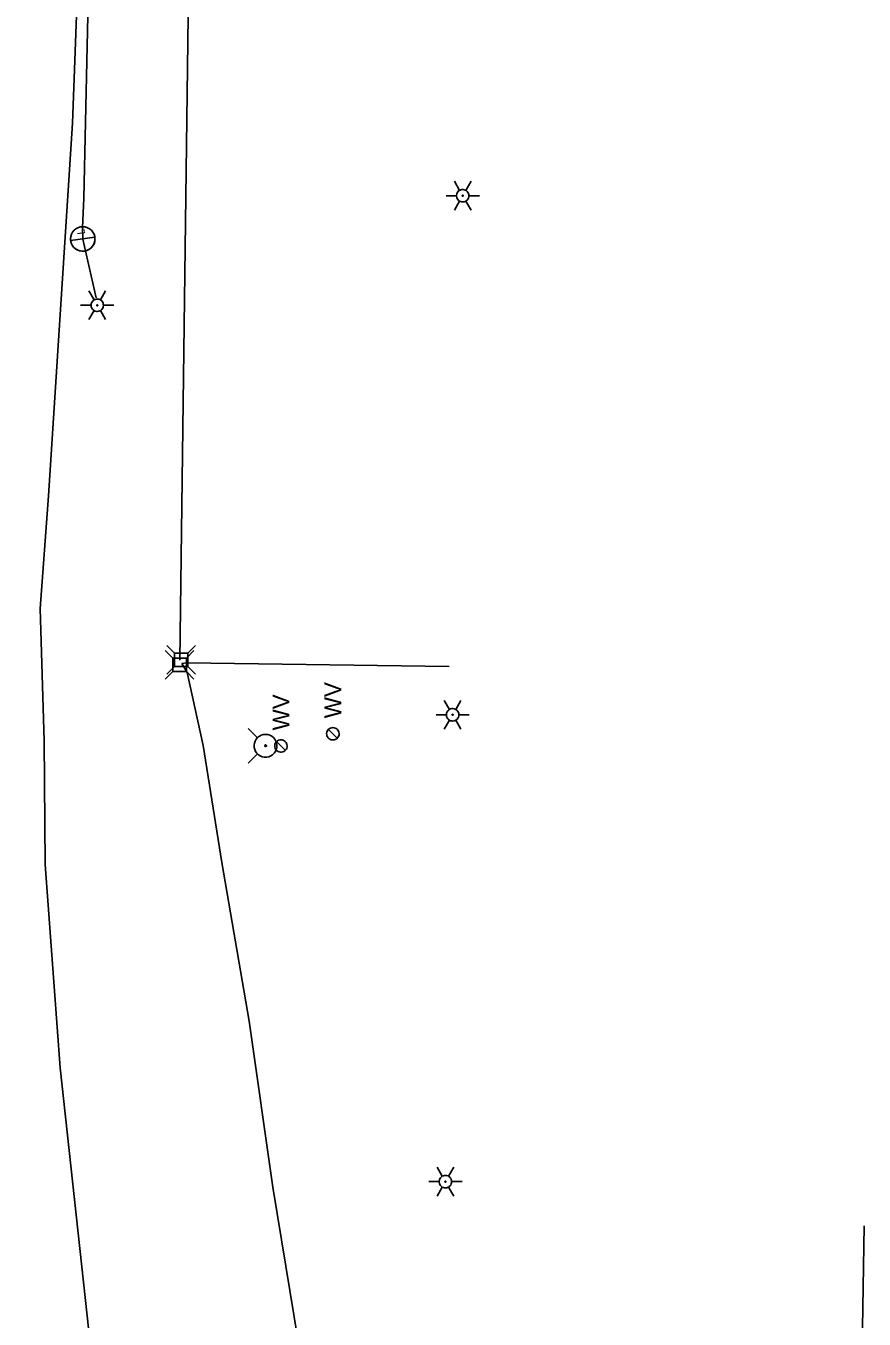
# Model space of a CAD drawing. Extents: x 596028 to 606371, y 330010 to 403088.
# Drawn here: x 604446.4 to 604638.8, y 338431.5 to 338728.3 of the extents above; entities that cross this region are included whole.
import ezdxf

# ---------------------------------------------------------------- set-up
doc = ezdxf.new("R2010")
doc.units = 0
for name, color, linetype in [('E_FTMS_Conduit', 7, 'Continuous'), ('E_LTG', 7, 'Continuous'), ('E_LTG_CID', 7, 'Continuous'), ('E_UTL_E_UG', 7, 'Continuous'), ('E_UTL_T', 7, 'Continuous'), ('E_UTL_T_UG', 7, 'Continuous'), ('E_UTL_W', 7, 'Continuous'), ('E_UTL_WHydrant', 7, 'Continuous')]:
    doc.layers.add(name, color=color, linetype=linetype)

# ---------------------------------------------------------------- blocks, each defined once
blk = doc.blocks.new('_U273')
at = {"layer": 'E_LTG'}
blk.add_lwpolyline([(0.001, -0.171), (0.001, 0.172)], dxfattribs=at)
blk.add_circle((0.001, 0), 0.171, dxfattribs=at)
blk.add_arc((0.001, 0), 0.171, 90, 270, dxfattribs=at)
blk.add_text('L', height=0.108, dxfattribs=at).set_placement((0.066, -0.042))

msp = doc.modelspace()

# ---------------------------------------------------------------- linework, layer by layer
at = {"layer": 'E_FTMS_Conduit'}
msp.add_lwpolyline([(604482.26, 338261.55), (604473.93, 338334.41), (604464.29, 338400.61), (604460.79, 338428.69), (604454.21, 338489.14), (604450.76, 338535.77), (604450.59, 338564.2), (604449.65, 338594.55), (604451.53, 338620.45), (604457.08, 338705.91), (604458.98, 338757.42), (604459.6, 338770.85), (604464.03, 338838.22), (604466.7, 338902.27), (604467.92, 338969.11), (604469.17, 339000.91), (604443.18, 339030.65), (604422.51, 339055.17), (604397.22, 339086.29), (604379.91, 339100.81)], dxfattribs=at)
at = {"layer": 'E_LTG'}
for points in [[(604545.94, 338690.53), (604544.75, 338692.6)], [(604547.37, 338690.53), (604548.56, 338692.6)], [(604542.85, 338689.3), (604545.23, 338689.3)], [(604548.08, 338689.3), (604548.06, 338689.57), (604547.98, 338689.83), (604547.86, 338690.07), (604547.69, 338690.28), (604547.48, 338690.46), (604547.25, 338690.6), (604546.99, 338690.68), (604546.72, 338690.72), (604546.45, 338690.71), (604546.19, 338690.65), (604545.94, 338690.53), (604545.72, 338690.38), (604545.53, 338690.18), (604545.39, 338689.95), (604545.28, 338689.7), (604545.23, 338689.43), (604545.23, 338689.16), (604545.28, 338688.89), (604545.39, 338688.64), (604545.53, 338688.41), (604545.72, 338688.22), (604545.94, 338688.06), (604546.19, 338687.95), (604546.45, 338687.88), (604546.72, 338687.87), (604546.99, 338687.91), (604547.25, 338688), (604547.48, 338688.13), (604547.69, 338688.31), (604547.86, 338688.52), (604547.98, 338688.76), (604548.06, 338689.03), (604548.08, 338689.3)], [(604548.08, 338689.3), (604548.06, 338689.57), (604547.98, 338689.83), (604547.86, 338690.07), (604547.69, 338690.28), (604547.48, 338690.46), (604547.25, 338690.6), (604546.99, 338690.68), (604546.72, 338690.72), (604546.45, 338690.71), (604546.19, 338690.65), (604545.94, 338690.53), (604545.72, 338690.38), (604545.53, 338690.18), (604545.39, 338689.95), (604545.28, 338689.7), (604545.23, 338689.43), (604545.23, 338689.16), (604545.28, 338688.89), (604545.39, 338688.64), (604545.53, 338688.41), (604545.72, 338688.22), (604545.94, 338688.06), (604546.19, 338687.95), (604546.45, 338687.88), (604546.72, 338687.87), (604546.99, 338687.91), (604547.25, 338688), (604547.48, 338688.13), (604547.69, 338688.31), (604547.86, 338688.52), (604547.98, 338688.76), (604548.06, 338689.03), (604548.08, 338689.3)], [(604548.08, 338689.3), (604548.06, 338689.57), (604547.98, 338689.83), (604547.86, 338690.07), (604547.69, 338690.28), (604547.48, 338690.46), (604547.25, 338690.6), (604546.99, 338690.68), (604546.72, 338690.72), (604546.45, 338690.71), (604546.19, 338690.65), (604545.94, 338690.53), (604545.72, 338690.38), (604545.53, 338690.18), (604545.39, 338689.95), (604545.28, 338689.7), (604545.23, 338689.43), (604545.23, 338689.16), (604545.28, 338688.89), (604545.39, 338688.64), (604545.53, 338688.41), (604545.72, 338688.22), (604545.94, 338688.06), (604546.19, 338687.95), (604546.45, 338687.88), (604546.72, 338687.87), (604546.99, 338687.91), (604547.25, 338688), (604547.48, 338688.13), (604547.69, 338688.31), (604547.86, 338688.52), (604547.98, 338688.76), (604548.06, 338689.03), (604548.08, 338689.3)], [(604546.78, 338689.3), (604546.77, 338689.32), (604546.77, 338689.34), (604546.76, 338689.36), (604546.74, 338689.38), (604546.73, 338689.39), (604546.71, 338689.4), (604546.68, 338689.41), (604546.66, 338689.41), (604546.64, 338689.41), (604546.62, 338689.41), (604546.6, 338689.4), (604546.58, 338689.39), (604546.56, 338689.37), (604546.55, 338689.35), (604546.54, 338689.33), (604546.54, 338689.31), (604546.54, 338689.28), (604546.54, 338689.26), (604546.55, 338689.24), (604546.56, 338689.22), (604546.58, 338689.21), (604546.6, 338689.19), (604546.62, 338689.18), (604546.64, 338689.18), (604546.66, 338689.18), (604546.68, 338689.18), (604546.71, 338689.19), (604546.73, 338689.2), (604546.74, 338689.21), (604546.76, 338689.23), (604546.77, 338689.25), (604546.77, 338689.27), (604546.78, 338689.3)], [(604548.08, 338689.3), (604550.47, 338689.3)], [(604544.75, 338686), (604545.94, 338688.06)], [(604548.56, 338686), (604547.37, 338688.06)], [(604462.03, 338665.4), (604460.84, 338667.46)], [(604464.17, 338664.16), (604464.14, 338664.43), (604464.07, 338664.69), (604463.94, 338664.93), (604463.78, 338665.14), (604463.57, 338665.32), (604463.33, 338665.46), (604463.08, 338665.55), (604462.81, 338665.59), (604462.54, 338665.57), (604462.27, 338665.51), (604462.03, 338665.4), (604461.81, 338665.24), (604461.62, 338665.04), (604461.47, 338664.81), (604461.37, 338664.56), (604461.32, 338664.29), (604461.32, 338664.02), (604461.37, 338663.76), (604461.47, 338663.5), (604461.62, 338663.27), (604461.81, 338663.08), (604462.03, 338662.92), (604462.27, 338662.81), (604462.54, 338662.74), (604462.81, 338662.73), (604463.08, 338662.77), (604463.33, 338662.86), (604463.57, 338662.99), (604463.78, 338663.17), (604463.94, 338663.39), (604464.07, 338663.63), (604464.14, 338663.89), (604464.17, 338664.16)], [(604464.17, 338664.16), (604464.14, 338664.43), (604464.07, 338664.69), (604463.94, 338664.93), (604463.78, 338665.14), (604463.57, 338665.32), (604463.33, 338665.46), (604463.08, 338665.55), (604462.81, 338665.59), (604462.54, 338665.57), (604462.27, 338665.51), (604462.03, 338665.4), (604461.81, 338665.24), (604461.62, 338665.04), (604461.47, 338664.81), (604461.37, 338664.56), (604461.32, 338664.29), (604461.32, 338664.02), (604461.37, 338663.76), (604461.47, 338663.5), (604461.62, 338663.27), (604461.81, 338663.08), (604462.03, 338662.92), (604462.27, 338662.81), (604462.54, 338662.74), (604462.81, 338662.73), (604463.08, 338662.77), (604463.33, 338662.86), (604463.57, 338662.99), (604463.78, 338663.17), (604463.94, 338663.39), (604464.07, 338663.63), (604464.14, 338663.89), (604464.17, 338664.16)], [(604464.17, 338664.16), (604464.14, 338664.43), (604464.07, 338664.69), (604463.94, 338664.93), (604463.78, 338665.14), (604463.57, 338665.32), (604463.33, 338665.46), (604463.08, 338665.55), (604462.81, 338665.59), (604462.54, 338665.57), (604462.27, 338665.51), (604462.03, 338665.4), (604461.81, 338665.24), (604461.62, 338665.04), (604461.47, 338664.81), (604461.37, 338664.56), (604461.32, 338664.29), (604461.32, 338664.02), (604461.37, 338663.76), (604461.47, 338663.5), (604461.62, 338663.27), (604461.81, 338663.08), (604462.03, 338662.92), (604462.27, 338662.81), (604462.54, 338662.74), (604462.81, 338662.73), (604463.08, 338662.77), (604463.33, 338662.86), (604463.57, 338662.99), (604463.78, 338663.17), (604463.94, 338663.39), (604464.07, 338663.63), (604464.14, 338663.89), (604464.17, 338664.16)], [(604463.46, 338665.4), (604464.65, 338667.46)], [(604458.93, 338664.16), (604461.31, 338664.16)], [(604460.84, 338660.86), (604462.03, 338662.92)], [(604462.86, 338664.16), (604462.86, 338664.18), (604462.85, 338664.2), (604462.84, 338664.22), (604462.83, 338664.24), (604462.81, 338664.25), (604462.79, 338664.27), (604462.77, 338664.27), (604462.75, 338664.28), (604462.72, 338664.28), (604462.7, 338664.27), (604462.68, 338664.26), (604462.66, 338664.25), (604462.65, 338664.23), (604462.64, 338664.21), (604462.63, 338664.19), (604462.62, 338664.17), (604462.62, 338664.15), (604462.63, 338664.12), (604462.64, 338664.1), (604462.65, 338664.08), (604462.66, 338664.07), (604462.68, 338664.05), (604462.7, 338664.05), (604462.72, 338664.04), (604462.75, 338664.04), (604462.77, 338664.04), (604462.79, 338664.05), (604462.81, 338664.06), (604462.83, 338664.08), (604462.84, 338664.09), (604462.85, 338664.11), (604462.86, 338664.14), (604462.86, 338664.16)], [(604464.65, 338660.86), (604463.46, 338662.92)], [(604464.17, 338664.16), (604466.55, 338664.16)], [(604543.61, 338571.4), (604542.42, 338573.46)], [(604545.76, 338570.16), (604545.73, 338570.43), (604545.65, 338570.69), (604545.53, 338570.93), (604545.36, 338571.14), (604545.16, 338571.32), (604544.92, 338571.46), (604544.66, 338571.55), (604544.4, 338571.59), (604544.12, 338571.57), (604543.86, 338571.51), (604543.61, 338571.4), (604543.39, 338571.24), (604543.2, 338571.04), (604543.06, 338570.81), (604542.96, 338570.56), (604542.91, 338570.29), (604542.91, 338570.02), (604542.96, 338569.76), (604543.06, 338569.5), (604543.2, 338569.27), (604543.39, 338569.08), (604543.61, 338568.92), (604543.86, 338568.81), (604544.12, 338568.74), (604544.4, 338568.73), (604544.66, 338568.77), (604544.92, 338568.86), (604545.16, 338568.99), (604545.36, 338569.17), (604545.53, 338569.39), (604545.65, 338569.63), (604545.73, 338569.89), (604545.76, 338570.16)], [(604545.76, 338570.16), (604545.73, 338570.43), (604545.65, 338570.69), (604545.53, 338570.93), (604545.36, 338571.14), (604545.16, 338571.32), (604544.92, 338571.46), (604544.66, 338571.55), (604544.4, 338571.59), (604544.12, 338571.57), (604543.86, 338571.51), (604543.61, 338571.4), (604543.39, 338571.24), (604543.2, 338571.04), (604543.06, 338570.81), (604542.96, 338570.56), (604542.91, 338570.29), (604542.91, 338570.02), (604542.96, 338569.76), (604543.06, 338569.5), (604543.2, 338569.27), (604543.39, 338569.08), (604543.61, 338568.92), (604543.86, 338568.81), (604544.12, 338568.74), (604544.4, 338568.73), (604544.66, 338568.77), (604544.92, 338568.86), (604545.16, 338568.99), (604545.36, 338569.17), (604545.53, 338569.39), (604545.65, 338569.63), (604545.73, 338569.89), (604545.76, 338570.16)], [(604545.76, 338570.16), (604545.73, 338570.43), (604545.65, 338570.69), (604545.53, 338570.93), (604545.36, 338571.14), (604545.16, 338571.32), (604544.92, 338571.46), (604544.66, 338571.55), (604544.4, 338571.59), (604544.12, 338571.57), (604543.86, 338571.51), (604543.61, 338571.4), (604543.39, 338571.24), (604543.2, 338571.04), (604543.06, 338570.81), (604542.96, 338570.56), (604542.91, 338570.29), (604542.91, 338570.02), (604542.96, 338569.76), (604543.06, 338569.5), (604543.2, 338569.27), (604543.39, 338569.08), (604543.61, 338568.92), (604543.86, 338568.81), (604544.12, 338568.74), (604544.4, 338568.73), (604544.66, 338568.77), (604544.92, 338568.86), (604545.16, 338568.99), (604545.36, 338569.17), (604545.53, 338569.39), (604545.65, 338569.63), (604545.73, 338569.89), (604545.76, 338570.16)], [(604545.04, 338571.4), (604546.23, 338573.46)], [(604540.52, 338570.16), (604542.9, 338570.16)], [(604542.42, 338566.86), (604543.61, 338568.92)], [(604544.45, 338570.16), (604544.44, 338570.18), (604544.44, 338570.2), (604544.43, 338570.22), (604544.41, 338570.24), (604544.4, 338570.26), (604544.38, 338570.27), (604544.36, 338570.27), (604544.33, 338570.28), (604544.31, 338570.28), (604544.29, 338570.27), (604544.27, 338570.26), (604544.25, 338570.25), (604544.23, 338570.23), (604544.22, 338570.21), (604544.21, 338570.19), (604544.21, 338570.17), (604544.21, 338570.15), (604544.21, 338570.12), (604544.22, 338570.1), (604544.23, 338570.08), (604544.25, 338570.07), (604544.27, 338570.05), (604544.29, 338570.05), (604544.31, 338570.04), (604544.33, 338570.04), (604544.36, 338570.04), (604544.38, 338570.05), (604544.4, 338570.06), (604544.41, 338570.08), (604544.43, 338570.09), (604544.44, 338570.11), (604544.44, 338570.14), (604544.45, 338570.16)], [(604546.23, 338566.86), (604545.04, 338568.92)], [(604545.76, 338570.16), (604548.14, 338570.16)], [(604541.97, 338464.25), (604540.78, 338466.31)], [(604544.11, 338463.01), (604544.09, 338463.28), (604544.01, 338463.54), (604543.89, 338463.78), (604543.72, 338464), (604543.51, 338464.18), (604543.28, 338464.31), (604543.02, 338464.4), (604542.75, 338464.44), (604542.48, 338464.43), (604542.22, 338464.36), (604541.97, 338464.25), (604541.75, 338464.09), (604541.56, 338463.89), (604541.41, 338463.67), (604541.31, 338463.41), (604541.26, 338463.15), (604541.26, 338462.88), (604541.31, 338462.61), (604541.41, 338462.36), (604541.56, 338462.13), (604541.75, 338461.93), (604541.97, 338461.77), (604542.22, 338461.66), (604542.48, 338461.6), (604542.75, 338461.58), (604543.02, 338461.62), (604543.28, 338461.71), (604543.51, 338461.85), (604543.72, 338462.03), (604543.89, 338462.24), (604544.01, 338462.48), (604544.09, 338462.74), (604544.11, 338463.01)], [(604544.11, 338463.01), (604544.09, 338463.28), (604544.01, 338463.54), (604543.89, 338463.78), (604543.72, 338464), (604543.51, 338464.18), (604543.28, 338464.31), (604543.02, 338464.4), (604542.75, 338464.44), (604542.48, 338464.43), (604542.22, 338464.36), (604541.97, 338464.25), (604541.75, 338464.09), (604541.56, 338463.89), (604541.41, 338463.67), (604541.31, 338463.41), (604541.26, 338463.15), (604541.26, 338462.88), (604541.31, 338462.61), (604541.41, 338462.36), (604541.56, 338462.13), (604541.75, 338461.93), (604541.97, 338461.77), (604542.22, 338461.66), (604542.48, 338461.6), (604542.75, 338461.58), (604543.02, 338461.62), (604543.28, 338461.71), (604543.51, 338461.85), (604543.72, 338462.03), (604543.89, 338462.24), (604544.01, 338462.48), (604544.09, 338462.74), (604544.11, 338463.01)], [(604544.11, 338463.01), (604544.09, 338463.28), (604544.01, 338463.54), (604543.89, 338463.78), (604543.72, 338464), (604543.51, 338464.18), (604543.28, 338464.31), (604543.02, 338464.4), (604542.75, 338464.44), (604542.48, 338464.43), (604542.22, 338464.36), (604541.97, 338464.25), (604541.75, 338464.09), (604541.56, 338463.89), (604541.41, 338463.67), (604541.31, 338463.41), (604541.26, 338463.15), (604541.26, 338462.88), (604541.31, 338462.61), (604541.41, 338462.36), (604541.56, 338462.13), (604541.75, 338461.93), (604541.97, 338461.77), (604542.22, 338461.66), (604542.48, 338461.6), (604542.75, 338461.58), (604543.02, 338461.62), (604543.28, 338461.71), (604543.51, 338461.85), (604543.72, 338462.03), (604543.89, 338462.24), (604544.01, 338462.48), (604544.09, 338462.74), (604544.11, 338463.01)], [(604543.4, 338464.25), (604544.59, 338466.31)], [(604538.87, 338463.01), (604541.25, 338463.01)], [(604540.78, 338459.71), (604541.97, 338461.77)], [(604542.8, 338463.01), (604542.8, 338463.03), (604542.79, 338463.06), (604542.78, 338463.08), (604542.77, 338463.09), (604542.75, 338463.11), (604542.73, 338463.12), (604542.71, 338463.13), (604542.69, 338463.13), (604542.67, 338463.13), (604542.64, 338463.12), (604542.62, 338463.11), (604542.61, 338463.1), (604542.59, 338463.08), (604542.58, 338463.07), (604542.57, 338463.04), (604542.56, 338463.02), (604542.56, 338463), (604542.57, 338462.98), (604542.58, 338462.96), (604542.59, 338462.94), (604542.61, 338462.92), (604542.62, 338462.91), (604542.64, 338462.9), (604542.67, 338462.89), (604542.69, 338462.89), (604542.71, 338462.9), (604542.73, 338462.9), (604542.75, 338462.91), (604542.77, 338462.93), (604542.78, 338462.95), (604542.79, 338462.97), (604542.8, 338462.99), (604542.8, 338463.01)], [(604544.59, 338459.71), (604543.4, 338461.77)], [(604544.11, 338463.01), (604546.49, 338463.01)]]:
    msp.add_lwpolyline(points, dxfattribs=at)
at = {"layer": 'E_LTG_CID'}
msp.add_lwpolyline([(604462.53, 338665.89), (604459.42, 338679.36), (604459.39, 338681.9), (604459.7, 338688.71), (604460.81, 338741.12), (604464.5, 338801.96), (604467.28, 338847.26), (604471.84, 338867.78), (604472.52, 338869.57), (604471.92, 338904.85), (604477.27, 339004.79), (604479.36, 339028.67), (604475.85, 339040.45), (604483.83, 339111.42), (604496.92, 339188.17), (604513.35, 339300.5)], dxfattribs=at)
at = {"layer": 'E_UTL_E_UG'}
msp.add_line((604637.05, 338346.84), (604638.82, 338452.87), dxfattribs=at)
at = {"layer": 'E_UTL_T'}
for points in [[(604480.46, 338584.34), (604478.71, 338586.09)], [(604483.55, 338584.34), (604485.31, 338586.09)], [(604480.1, 338583.17), (604478.35, 338584.92)], [(604483.2, 338583.17), (604480.1, 338583.17)], [(604480.1, 338583.17), (604480.1, 338580.07)], [(604483.55, 338584.34), (604480.46, 338584.34)], [(604480.46, 338584.34), (604480.46, 338581.24)], [(604483.2, 338583.17), (604484.95, 338584.92)], [(604483.2, 338580.07), (604483.2, 338583.17)], [(604483.55, 338581.24), (604483.55, 338584.34)], [(604480.1, 338580.07), (604478.35, 338578.32)], [(604480.46, 338581.24), (604478.71, 338579.49)], [(604480.1, 338580.07), (604483.2, 338580.07)], [(604480.46, 338581.24), (604483.55, 338581.24)], [(604483.2, 338580.07), (604484.95, 338578.32)], [(604483.55, 338581.24), (604485.31, 338579.49)]]:
    msp.add_lwpolyline(points, dxfattribs=at)
at = {"layer": 'E_UTL_T_UG'}
for points in [[(604481.71, 338582.68), (604483.97, 338760.08), (604484.94, 338767.82), (604486.38, 338775.38), (604487.85, 338777.99), (604490.94, 338781.48), (604495.94, 338783.91), (604536.09, 338781.88), (604555.81, 338781.9), (604562.17, 338782.36), (604565.94, 338783.42), (604578.66, 338781.98), (604607.98, 338781)], [(604482.17, 338581.9), (604483.33, 338582.09), (604543.52, 338581.24)], [(604527.56, 338307.08), (604527.69, 338322.98), (604523.97, 338346.4), (604516.84, 338378.02), (604503.06, 338461.71), (604497.61, 338499.84), (604491.36, 338536.24), (604487.07, 338563.08), (604483.37, 338579.88), (604482.17, 338581.9)]]:
    msp.add_lwpolyline(points, dxfattribs=at)
at = {"layer": 'E_UTL_W'}
for points in [[(604516.84, 338567.23), (604516.57, 338567.2), (604516.31, 338567.13), (604516.07, 338567), (604515.85, 338566.83), (604515.68, 338566.63), (604515.54, 338566.39), (604515.45, 338566.14), (604515.41, 338565.87), (604515.43, 338565.6), (604515.49, 338565.34), (604515.6, 338565.09), (604515.76, 338564.87), (604515.96, 338564.68), (604516.18, 338564.53), (604516.43, 338564.43), (604516.7, 338564.38), (604516.97, 338564.38), (604517.24, 338564.43), (604517.49, 338564.53), (604517.72, 338564.68), (604517.91, 338564.87), (604518.07, 338565.09), (604518.18, 338565.34), (604518.25, 338565.6), (604518.26, 338565.87), (604518.22, 338566.14), (604518.13, 338566.39), (604518, 338566.63), (604517.82, 338566.83), (604517.61, 338567), (604517.37, 338567.13), (604517.11, 338567.2), (604516.84, 338567.23)], [(604517.84, 338564.79), (604515.83, 338566.81)], [(604504.92, 338564.43), (604504.65, 338564.41), (604504.39, 338564.33), (604504.15, 338564.21), (604503.94, 338564.04), (604503.76, 338563.83), (604503.63, 338563.6), (604503.54, 338563.34), (604503.5, 338563.07), (604503.51, 338562.8), (604503.58, 338562.54), (604503.69, 338562.29), (604503.85, 338562.07), (604504.04, 338561.89), (604504.27, 338561.74), (604504.52, 338561.64), (604504.79, 338561.59), (604505.06, 338561.59), (604505.33, 338561.64), (604505.58, 338561.74), (604505.81, 338561.89), (604506, 338562.07), (604506.16, 338562.29), (604506.27, 338562.54), (604506.33, 338562.8), (604506.35, 338563.07), (604506.31, 338563.34), (604506.22, 338563.6), (604506.09, 338563.83), (604505.91, 338564.04), (604505.69, 338564.21), (604505.45, 338564.33), (604505.19, 338564.41), (604504.92, 338564.43)], [(604505.93, 338562), (604503.92, 338564.01)]]:
    msp.add_lwpolyline(points, dxfattribs=at)
at = {"layer": 'E_UTL_WHydrant'}
for points in [[(604499.55, 338564.87), (604497.4, 338567.02)], [(604501.38, 338565.66), (604500.89, 338565.61), (604500.41, 338565.47), (604499.96, 338565.25), (604499.57, 338564.94), (604499.25, 338564.56), (604499, 338564.13), (604498.83, 338563.66), (604498.76, 338563.16), (604498.79, 338562.67), (604498.9, 338562.18), (604499.11, 338561.73), (604499.4, 338561.32), (604499.76, 338560.98), (604500.18, 338560.71), (604500.64, 338560.52), (604501.13, 338560.43), (604501.63, 338560.43), (604502.12, 338560.52), (604502.58, 338560.71), (604503, 338560.98), (604503.36, 338561.32), (604503.65, 338561.73), (604503.86, 338562.18), (604503.98, 338562.67), (604504, 338563.16), (604503.93, 338563.66), (604503.77, 338564.13), (604503.52, 338564.56), (604503.19, 338564.94), (604502.8, 338565.25), (604502.36, 338565.47), (604501.88, 338565.61), (604501.38, 338565.66)], [(604501.38, 338563.24), (604501.34, 338563.24), (604501.31, 338563.23), (604501.27, 338563.21), (604501.24, 338563.18), (604501.22, 338563.16), (604501.2, 338563.12), (604501.19, 338563.09), (604501.18, 338563.05), (604501.18, 338563.01), (604501.19, 338562.97), (604501.21, 338562.94), (604501.23, 338562.91), (604501.26, 338562.88), (604501.29, 338562.86), (604501.33, 338562.85), (604501.36, 338562.84), (604501.4, 338562.84), (604501.44, 338562.85), (604501.47, 338562.86), (604501.51, 338562.88), (604501.53, 338562.91), (604501.56, 338562.94), (604501.57, 338562.97), (604501.58, 338563.01), (604501.58, 338563.05), (604501.58, 338563.09), (604501.56, 338563.12), (604501.55, 338563.16), (604501.52, 338563.18), (604501.49, 338563.21), (604501.46, 338563.23), (604501.42, 338563.24), (604501.38, 338563.24)], [(604499.55, 338561.2), (604497.4, 338559.06)]]:
    msp.add_lwpolyline(points, dxfattribs=at)

# ---------------------------------------------------------------- block references
at = {"layer": 'E_LTG_CID', "xscale": 16.404166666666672, "yscale": 16.404166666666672, "rotation": 97.82095686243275}
msp.add_blockref('_U273', (604459.42, 338679.36), dxfattribs=at)

# ---------------------------------------------------------------- texts
at = {"layer": 'E_UTL_W'}
for p in [(604518.76, 338569.37), (604506.85, 338566.57)]:
    msp.add_text('WV', height=3.85, rotation=90, dxfattribs=at).set_placement(p)

doc.saveas('drawing.dxf')
